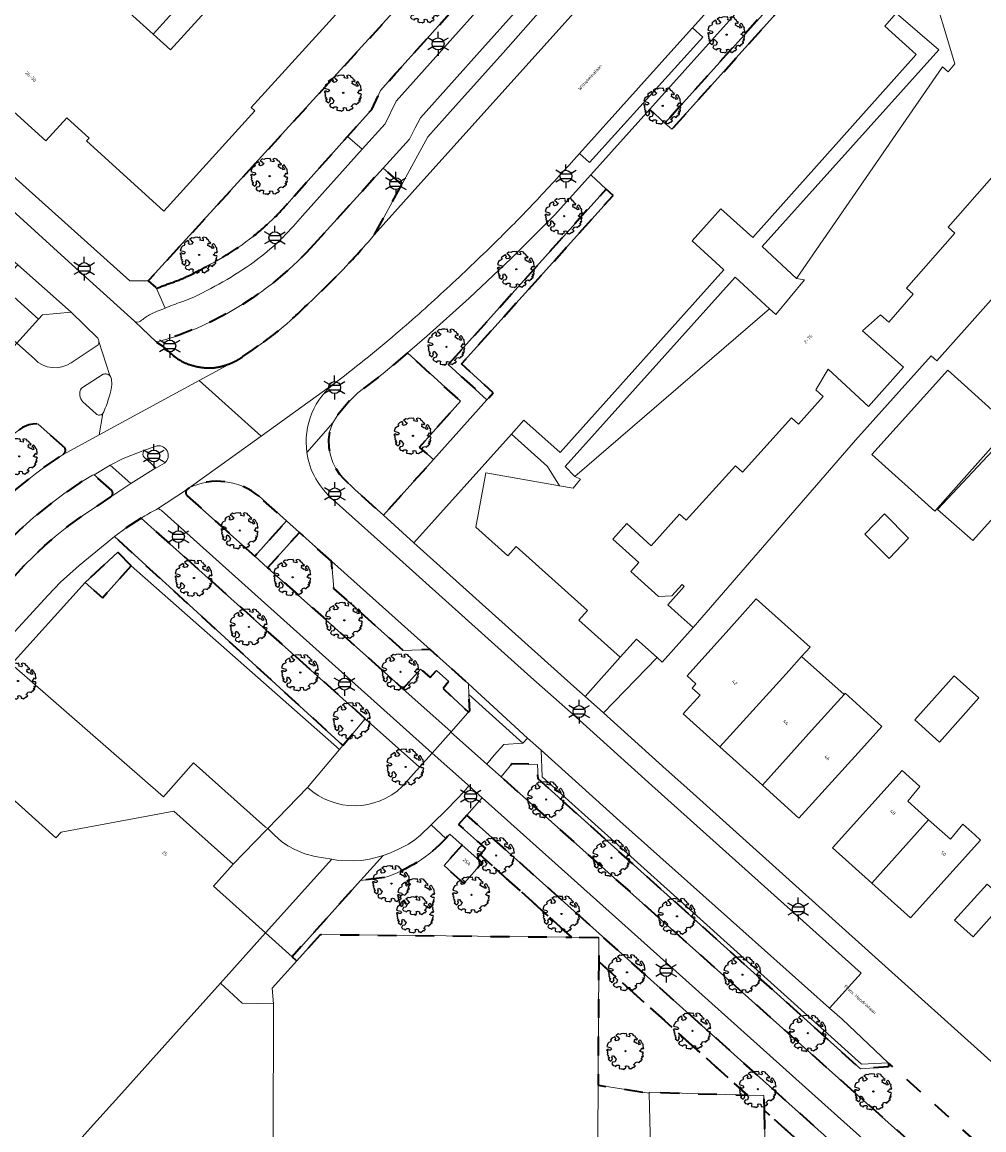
# Model space of a CAD drawing. Extents: x 105780 to 185197, y 477999 to 525027.
# Tile 402 of 562: x 108056 to 108159, y 479350 to 479468. Entities that reach past the tile are written whole.
import ezdxf
from ezdxf.enums import TextEntityAlignment as Align

# ---------------------------------------------------------------- set-up
doc = ezdxf.new("R2010")
doc.units = 0
doc.linetypes.add('XX-HIDDEN', pattern=[4, 2, -2])
for name, color, linetype, lineweight in [('B-GV-GR-BOOM-S', 252, 'Continuous', 25), ('B-GV-GR-HAAG_01-G', 252, 'GR-HAAG1', 13), ('B-GV-GR-MATERIAALGRENS-G', 252, 'XX-HIDDEN', 35), ('B-RO-IE-MEUBILAIR_WEGMEUBILAIR-S', 252, 'Continuous', 25), ('B-XX-KG-KADASTRAAL_BEBOUWING-G', 252, 'Continuous', 20), ('B1-WE-OG-BEBOUWING-T18', 7, 'Continuous', 18), ('B1-WE-OG-TERREIN_ERF-GV', 252, 'Continuous', 18), ('B1-WE-OG-TOPOGRAFIE-T18', 10, 'Continuous', 18), ('B1-WE-VH-VERHARDING_ASFALT-GV', 252, 'Continuous', 18), ('B1-WE-VH-VERHARDING_BETONSTRAATSTEEN-GV', 252, 'Continuous', 18), ('B1-WE-VH-VERHARDING_HALFVERHARDING-GV', 252, 'Continuous', 18), ('B1-WE-VH-VERHARDING_OPEN-GV', 252, 'Continuous', 18), ('B1-WE-VH-VERHARDING_STRAATBAKSTEEN-GV', 252, 'Continuous', 18), ('B1-WE-VH-VERHARDING_TEGEL-GV', 252, 'Continuous', 18), ('TIJDELIJK UIT -WE-VH-VERHARDING_ASFALT-GV', 252, 'Continuous', 18)]:
    doc.layers.add(name, color=color, linetype=linetype, lineweight=lineweight)
doc.styles.add('NLCS-ISO', font='NLCS-ISO.ttf')
doc.styles.add('NLCS-ISO-M200-T18', font='NLCS-ISO.ttf', dxfattribs={"height": 0.36})
doc.linetypes.add('GR-HAAG1', pattern='A,6,[176,NLCS.shx,S=0.125,R=0,X=0,Y=0],-2', length=8)

# ---------------------------------------------------------------- blocks, each defined once
blk = doc.blocks.new('B-SIE-WEG_LICHTMAST-SO')
at = {"ltscale": 0.1}
for p, q in [((0, 1.27), (0, 2.53)), ((-1.1, 0.63), (-2.19, 1.27)), ((1.1, 0.63), (2.19, 1.27)), ((-1.1, -0.63), (-2.19, -1.27)), ((0, -1.27), (0, -2.53)), ((1.1, -0.63), (2.19, -1.27))]:
    blk.add_line(p, q, dxfattribs=at)
at = {"flags": 128}
for points in [[(-1.16, 0.5), (1.16, 0.5)], [(-1.16, -0.5), (1.16, -0.5)]]:
    blk.add_lwpolyline(points, dxfattribs=at)
at = {"ltscale": 0.1}
blk.add_circle((0, 0), 1.27, dxfattribs=at)
at = {"style": 'NLCS-ISO'}
blk.add_attdef('TYPE', text='', height=1.8, dxfattribs=at).set_placement((0, 2.53), align=Align.BOTTOM_CENTER)
blk = doc.blocks.new('B-SGR-BOOM_06')
at = {"linetype": 'Continuous', "flags": 128}
blk.add_lwpolyline([(1.08, 1.41), (1.01, 1.58), (0.88, 1.63), (0.78, 1.81), (0.51, 1.88), (0.34, 1.81), (0.44, 1.71), (0.43, 1.52), (0.09, 1.59), (0.14, 1.73), (0.07, 1.88), (-0.06, 1.84), (-0.19, 1.88), (-0.46, 1.86), (-0.6, 1.79), (-0.78, 1.83), (-1.02, 1.64), (-0.85, 1.56), (-0.8, 1.46), (-0.63, 1.37), (-0.8, 1.16), (-1.02, 1.11), (-1.17, 1.24), (-1.05, 1.29), (-1.15, 1.54), (-1.45, 1.37), (-1.6, 1.21), (-1.52, 1.14), (-1.6, 1.01), (-1.77, 0.94), (-1.89, 0.82), (-2, 0.49), (-1.55, 0.37), (-1.48, 0.22), (-1.6, 0.12), (-1.8, 0.12), (-1.84, 0.22), (-2.04, 0.15), (-1.9, -0.07), (-1.97, -0.15), (-1.89, -0.22), (-1.95, -0.4), (-1.81, -0.47), (-1.89, -0.62), (-1.77, -0.64), (-1.72, -0.68), (-1.85, -0.84), (-1.57, -1.07), (-1.47, -0.97), (-1.38, -0.79), (-1.45, -0.7), (-1.37, -0.47), (-1.25, -0.54), (-1.12, -0.7), (-1, -0.8), (-1.12, -1.12), (-1.37, -1.17), (-1.47, -1.36), (-1.33, -1.51), (-1.13, -1.56), (-1.11, -1.61), (-1.08, -1.66), (-0.93, -1.49), (-0.73, -1.49), (-0.63, -1.56), (-0.68, -1.71), (-0.68, -1.84), (-0.46, -1.89), (-0.24, -1.88), (-0.19, -1.98), (-0.09, -1.86), (0.04, -1.79), (-0.02, -1.6), (0.11, -1.56), (0.31, -1.61), (0.34, -1.84), (0.46, -1.83), (0.58, -1.89), (0.83, -1.69), (0.95, -1.74), (0.93, -1.66), (1.06, -1.59), (0.96, -1.49), (0.85, -1.46), (1.03, -1.29), (1.05, -1.19), (1.26, -1.14), (1.42, -1.22), (1.51, -1.12), (1.51, -1.05), (1.65, -1.05), (1.65, -0.95), (1.78, -0.91), (1.78, -0.82), (1.63, -0.82), (1.82, -0.64), (1.7, -0.57), (1.85, -0.62), (1.9, -0.5), (1.82, -0.37), (1.93, -0.18), (1.87, -0.1), (1.7, -0.1), (1.5, 0.03), (1.63, 0.12), (1.75, 0.34), (1.82, 0.24), (1.95, 0.29), (1.87, 0.57), (1.88, 0.75), (1.8, 0.79), (1.67, 1.06), (1.53, 1.21), (1.35, 1.04), (1.47, 0.97), (1.57, 0.72), (1.41, 0.69), (1.33, 0.85), (1.2, 0.82), (1.06, 0.92), (0.9, 1.01), (0.98, 1.07), (0.93, 1.17), (1.01, 1.27), (1.15, 1.22), (1.26, 1.29)], close=True, dxfattribs=at)
blk.add_circle((0, 0), 0.06)
at = {"style": 'NLCS-ISO'}
blk.add_attdef('SOORT', text='', height=0.3, dxfattribs=at).set_placement((0, -0.36), align=Align.TOP_CENTER)

msp = doc.modelspace()

# ---------------------------------------------------------------- linework, layer by layer
at = {"layer": 'B-GV-GR-HAAG_01-G', "flags": 128}
for points in [[(108140.682, 479478.398), (108123.143, 479458.835), (108124.762, 479457.362), (108141.022, 479475.453), (108145.12, 479471.895), (108145.452, 479472.271), (108145.422, 479472.295), (108151.9, 479479.583), (108150.389, 479480.894), (108144.908, 479474.727)], [(108118.504, 479450.334), (108116.868, 479451.836), (108113.02, 479447.543), (108108.396, 479442.953), (108103.907, 479438.7), (108099.415, 479434.657), (108097.338, 479432.887), (108102.998, 479427.757), (108098.625, 479422.873), (108100.107, 479421.53), (108105.814, 479427.904), (108101.69, 479431.642)], [(108063.039, 479408.45), (108066.508, 479411.675), (108067.948, 479410.215), (108090.128, 479390.683), (108090.483, 479391.106), (108066.167, 479413.337), (108062.399, 479410.242), (108060.426, 479408.476), (108059.089, 479407.109), (108054.003, 479401.527), (108046.426, 479393.114), (108047.923, 479392.058), (108055.191, 479399.77)]]:
    msp.add_lwpolyline(points, close=True, dxfattribs=at)
at = {"layer": 'B-GV-GR-MATERIAALGRENS-G', "flags": 128}
for points in [[(108112.149, 479479.556), (108118.271, 479486.383), (108114.755, 479489.91), (108109.961, 479484.652), (108090.237, 479463.02), (108069.765, 479440.567), (108070.652, 479439.758)], [(108085.279, 479449.587), (108090.969, 479455.933), (108093.544, 479458.805), (108094.489, 479460.824), (108096.092, 479462.617), (108099.09, 479465.972), (108109.59, 479477.72), (108112.149, 479479.556)], [(108096.748, 479450.817), (108094.769, 479452.568), (108087.413, 479444.465)], [(108093.849, 479445.489), (108096.748, 479450.817)], [(108070.623, 479434.021), (108071.295, 479433.589), (108072.016, 479432.975)], [(108079.82, 479432.494), (108080.922, 479433.262), (108082.02, 479434.037)], [(108060.895, 479422.752), (108058.005, 479425.334), (108057.476, 479425.304), (108057.049, 479425.233), (108056.372, 479424.948), (108054.414, 479423.523), (108052.207, 479421.223), (108018.926, 479384.194), (108007.139, 479372.33), (108006.363, 479371.537)], [(108065.897, 479418.231), (108064.222, 479419.728), (108063.985, 479419.928), (108063.809, 479419.877), (108062.459, 479419.043), (108060.767, 479417.886), (108059.127, 479416.656), (108057.541, 479415.355), (108056.015, 479413.984), (108054.552, 479412.546), (108053.155, 479411.044), (108019.485, 479373.61), (108021.756, 479371.648), (108056.554, 479410.256), (108058.712, 479412.36), (108059.85, 479413.349), (108061.275, 479414.479), (108062.754, 479415.537), (108065.768, 479417.57)], [(108074.095, 479418.522), (108073.845, 479418.311)], [(108073.897, 479417.683), (108081.101, 479411.241), (108084.481, 479415.001), (108081.551, 479417.623)], [(108105.08, 479379.465), (108104.744, 479379.089), (108105.302, 479378.592), (108103.34, 479376.425), (108101.243, 479378.317), (108103.187, 479380.477), (108101.857, 479381.666), (108101.422, 479381.183)], [(108094.894, 479377.046), (108092.362, 479376.727), (108085.071, 479368.611), (108085.571, 479368.17), (108088.105, 479370.974), (108114.838, 479370.692), (108105.08, 479379.465)]]:
    msp.add_lwpolyline(points, dxfattribs=at)
for points in [[(108144.519, 479471.098), (108145.12, 479471.895), (108141.022, 479475.453), (108124.762, 479457.362), (108125.501, 479456.689), (108141.109, 479474.054)], [(108119.241, 479449.658), (108118.504, 479450.334), (108101.69, 479431.642), (108105.814, 479427.904), (108106.481, 479428.649), (108103.1, 479431.714)], [(108097.338, 479432.887), (108094.777, 479430.705), (108092.059, 479428.637), (108091.246, 479427.838), (108089.945, 479426.301), (108089.404, 479425.444), (108089.061, 479424.491), (108088.942, 479423.666), (108088.979, 479422.833), (108089.143, 479422.018), (108089.404, 479421.228), (108089.714, 479420.588), (108090.113, 479419.999), (108090.585, 479419.469), (108091.745, 479418.34), (108094.796, 479415.6), (108100.107, 479421.53), (108098.625, 479422.873), (108102.998, 479427.757)], [(108069.01, 479415.31), (108067.406, 479414.264), (108066.167, 479413.337), (108090.483, 479391.106), (108092.863, 479393.939)], [(108089.273, 479410.712), (108085.846, 479413.78), (108082.461, 479410.024), (108094.871, 479398.926), (108096.865, 479397.143), (108098.748, 479399.213), (108099.757, 479398.347), (108100.445, 479399.093), (108101.764, 479397.917), (108101.134, 479397.171), (108103.84, 479394.647), (108103.976, 479394.799), (108103.894, 479396.54), (108103.841, 479397.675), (108099.78, 479401.309), (108096.882, 479401.219), (108089.504, 479407.821)], [(108067.948, 479410.215), (108066.508, 479411.675), (108063.039, 479408.45), (108064.899, 479406.821)], [(108148.576, 479357.276), (108148.57, 479356.884), (108145.57, 479356.679), (108127.472, 479372.981), (108111.25, 479387.562), (108111.185, 479389.072), (108108.465, 479389.163), (108107.326, 479387.764), (108125.393, 479371.616), (108154.813, 479345.379), (108157.99, 479348.824)], [(108103.671, 479383.689), (108102.783, 479382.699), (108105.667, 479380.121), (108105.08, 479379.465), (108114.838, 479370.692), (108117.725, 479370.661), (108117.711, 479368.108), (108133.532, 479353.883), (108135.285, 479353.832), (108135.323, 479352.273), (108147.227, 479341.57), (108149.218, 479339.779), (108150.839, 479341.582), (108142.736, 479348.709), (108117.765, 479371.078)], [(108117.711, 479368.108), (108117.64, 479354.94), (108123.098, 479354.081), (108123.096, 479354.188), (108133.532, 479353.883)], [(108135.323, 479352.273), (108135.529, 479343.765), (108135.646, 479338.966), (108130.354, 479338.662), (108130.52, 479336.294), (108143.844, 479337.774), (108147.227, 479341.57)]]:
    msp.add_lwpolyline(points, close=True, dxfattribs=at)
for points in [[(108083.222, 479447.324, 0.0226778), (108085.279, 479449.587)], [(108080.934, 479445.295, 0.0303332), (108083.222, 479447.324)], [(108077.672, 479443.061, 0.031993), (108080.934, 479445.295)], [(108091.162, 479442.48, 0.0115897), (108093.849, 479445.489)], [(108087.413, 479444.465, -0.1430578), (108070.623, 479434.021)], [(108074.202, 479441.166, 0.0181065), (108077.672, 479443.061)], [(108088.335, 479439.601, 0.0122668), (108091.162, 479442.48)], [(108072.439, 479440.431, 0.0345133), (108074.202, 479441.166)], [(108070.652, 479439.758, -0.0172229), (108072.439, 479440.431)], [(108085.284, 479436.698, 0.0050355), (108088.335, 479439.601)], [(108082.02, 479434.037, 0.0332651), (108085.284, 479436.698)], [(108072.016, 479432.975, 0.0497607), (108073.014, 479432.188)], [(108073.014, 479432.188, 0.0637021), (108074.163, 479431.645)], [(108078.642, 479431.835, 0.0484279), (108079.82, 479432.494)], [(108074.163, 479431.645, 0.0536117), (108075.746, 479431.316)], [(108075.746, 479431.316, 0.0799404), (108077.359, 479431.415)], [(108077.359, 479431.415, 0.0484864), (108078.642, 479431.835)], [(108049.838, 479412.575, -0.0714532), (108060.712, 479422.092)], [(108060.712, 479422.092, 0.368425), (108060.895, 479422.752)], [(108081.551, 479417.623, 0.2960015), (108074.095, 479418.522)], [(108065.768, 479417.57, 0.4071022), (108065.897, 479418.231)], [(108073.769, 479418.172, 0.0947028), (108073.748, 479418.015)], [(108073.845, 479418.311, 0.0876604), (108073.769, 479418.172)], [(108073.748, 479418.015, 0.0892169), (108073.79, 479417.835)], [(108073.79, 479417.835, 0.10315), (108073.897, 479417.683)], [(108101.422, 479381.183, -0.128061), (108094.894, 479377.046)]]:
    msp.add_lwpolyline(points, format="xyb", dxfattribs=at)
at = {"layer": 'B-XX-KG-KADASTRAAL_BEBOUWING-G', "flags": 128}
for points in [[(108045.138, 479467.89), (108058.846, 479455.462), (108061.074, 479457.919), (108063.453, 479455.762), (108063.172, 479455.451), (108071.424, 479447.969), (108081.107, 479458.649), (108080.719, 479459.001), (108094.795, 479474.527)], [(108079.077, 479472.817), (108072.116, 479465.14), (108070.269, 479466.814), (108066.712, 479470.039)], [(108152.898, 479472.771), (108155.616, 479463.67), (108154.911, 479462.826), (108154.306, 479463.331), (108138.782, 479440.824), (108139.617, 479440.678), (108136.548, 479436.991), (108135.875, 479437.598), (108115.184, 479419.747), (108115.784, 479419.452), (108114.99, 479418.477), (108113.548, 479418.733), (108105.698, 479420.124), (108104.631, 479414.344), (108108.022, 479411.289), (108108.926, 479412.292), (108116.51, 479405.456), (108115.606, 479404.453), (108119.996, 479400.496), (108121.737, 479402.427), (108123.93, 479400.45), (108124.448, 479399.983), (108127.756, 479403.652), (108126.178, 479405.075), (108125.053, 479406.089), (108126.807, 479408.035), (108126.577, 479408.243), (108125.49, 479407.041), (108124.081, 479406.953), (108121.122, 479409.629), (108121.974, 479410.571), (108119.215, 479413.066), (108120.704, 479414.713), (108123.3, 479412.366), (108126.325, 479415.711), (108127.03, 479415.074), (108132.259, 479420.861), (108133.001, 479420.191), (108138.228, 479425.98), (108138.97, 479425.31), (108141.611, 479428.234), (108140.817, 479428.951), (108142.129, 479431.159), (108146.415, 479427.182), (108150.147, 479431.355), (108145.779, 479435.252), (108147.707, 479436.925), (108148.58, 479436.161), (108151.182, 479439.136), (108150.471, 479439.778), (108155.631, 479445.652), (108154.925, 479446.284), (108160.07, 479452.141)]]:
    msp.add_lwpolyline(points, dxfattribs=at)
for points in [[(108161.491, 479425.031), (108159.608, 479426.804), (108156.657, 479429.46), (108154.875, 479431.064), (108146.769, 479422.058), (108153.493, 479416.052)], [(108157.527, 479412.907), (108163.819, 479419.9), (108160.201, 479423.067), (108153.78, 479416.209)], [(108148.125, 479415.761), (108146.055, 479413.609), (108148.621, 479411.014), (108150.691, 479413.166)], [(108137.978, 479399.087), (108139.306, 479400.556), (108140.222, 479401.57), (108134.467, 479406.697), (108131.555, 479403.429), (108127.131, 479398.504), (108128.061, 479397.669), (108127.653, 479397.215), (108128.502, 479396.454), (108126.711, 479394.46), (108130.615, 479390.94), (108136.963, 479397.964)], [(108140.698, 479393.059), (108143.83, 479396.527), (108139.306, 479400.556), (108137.978, 479399.087), (108136.963, 479397.964), (108130.615, 479390.94), (108135.137, 479386.866)], [(108158.185, 479396.157), (108155.552, 479398.509), (108151.362, 479393.819), (108153.995, 479391.467)], [(108145.673, 479390.712), (108147.854, 479393.127), (108143.947, 479396.656), (108143.83, 479396.527), (108140.698, 479393.059), (108135.137, 479386.866), (108139.027, 479383.354)], [(108072.447, 479360.244), (108077.452, 479365.816), (108082.244, 479371.15), (108078.045, 479374.922), (108076.698, 479376.132), (108078.787, 479378.457), (108072.479, 479384.124), (108060.477, 479381.879), (108059.931, 479381.27), (108047.923, 479392.058), (108003.045, 479342.102), (108032.432, 479315.702), (108041.263, 479325.533), (108059.76, 479346.122), (108063.287, 479350.048), (108066.927, 479354.1)], [(108152.832, 479383.193), (108150.604, 479385.186), (108151.9, 479386.744), (108150.008, 479388.444), (108142.605, 479380.201), (108146.779, 479376.452)], [(108158.359, 479381.033), (108157.749, 479381.581), (108156.473, 479382.727), (108155.15, 479381.118), (108152.832, 479383.193), (108146.779, 479376.452), (108150.912, 479372.741)], [(108105.302, 479378.592), (108104.744, 479379.089), (108103.187, 479380.477), (108101.243, 479378.317), (108103.34, 479376.425)], [(108161.018, 479374.583), (108159.058, 479376.354), (108155.59, 479372.501), (108157.554, 479370.734)]]:
    msp.add_lwpolyline(points, close=True, dxfattribs=at)
at = {"layer": 'B1-WE-OG-TERREIN_ERF-GV', "flags": 128}
for points in [[(108049.763, 479456.695), (108067.79, 479440.545), (108069.765, 479440.567), (108090.237, 479463.02), (108109.961, 479484.652)], [(108094.795, 479474.527), (108080.719, 479459.001), (108081.107, 479458.649), (108071.424, 479447.969), (108063.172, 479455.451), (108063.453, 479455.762), (108061.074, 479457.919), (108058.846, 479455.462), (108045.138, 479467.89)], [(108141.109, 479474.054), (108125.501, 479456.689), (108124.762, 479457.362), (108123.143, 479458.835), (108116.868, 479451.836), (108118.504, 479450.334), (108119.241, 479449.658), (108103.1, 479431.714), (108106.481, 479428.649), (108105.814, 479427.904), (108100.107, 479421.53), (108094.796, 479415.6), (108098.043, 479412.684), (108108.409, 479424.256), (108109.741, 479425.743), (108113.591, 479422.296), (108131.04, 479441.743), (108127.656, 479444.812), (108130.692, 479448.229), (108134.107, 479445.181), (108151.506, 479464.642), (108148.166, 479467.673), (108149.386, 479469.064)], [(108160.07, 479452.141), (108154.925, 479446.284), (108155.631, 479445.652), (108150.471, 479439.778), (108151.182, 479439.136), (108148.58, 479436.161), (108147.707, 479436.925), (108145.779, 479435.252), (108150.147, 479431.355), (108146.415, 479427.182), (108142.129, 479431.159), (108140.817, 479428.951), (108141.611, 479428.234), (108138.97, 479425.31), (108138.228, 479425.98), (108133.001, 479420.191), (108132.259, 479420.861), (108127.03, 479415.074), (108126.325, 479415.711), (108123.3, 479412.366), (108120.704, 479414.713), (108119.215, 479413.066), (108121.974, 479410.571), (108121.122, 479409.629), (108124.081, 479406.953), (108125.49, 479407.041), (108126.577, 479408.243), (108126.807, 479408.035), (108125.053, 479406.089), (108126.178, 479405.075), (108127.756, 479403.652), (108145.05, 479423.593), (108153.088, 479432.592), (108153.686, 479432.058), (108169.072, 479449.284)], [(108101.422, 479381.183), (108099.87, 479382.667), (108098.728, 479381.554), (108098.122, 479381.05), (108097.467, 479380.613), (108096.483, 479380.083), (108095.459, 479379.634), (108094.758, 479379.394), (108092.362, 479376.727), (108094.894, 479377.046)], [(108161.018, 479374.583), (108157.554, 479370.734), (108155.59, 479372.501), (108159.058, 479376.354)], [(108055.12, 479292.611), (108057.772, 479292.573), (108068.728, 479292.415), (108069.087, 479327.238), (108078.694, 479327.177), (108078.59, 479329.336), (108077.04, 479329.452), (108076.886, 479332.053), (108085.843, 479332.008), (108085.918, 479332.999), (108088.078, 479332.864), (108087.971, 479334.105), (108083.01, 479334.124), (108083.106, 479363.611), (108079.746, 479363.654), (108077.452, 479365.816), (108072.447, 479360.244), (108066.927, 479354.1), (108063.287, 479350.048), (108059.76, 479346.122), (108041.263, 479325.533)]]:
    msp.add_lwpolyline(points, dxfattribs=at)
for points in [[(108158.263, 479482.307), (108157.553, 479482.932), (108156.69, 479481.961), (108146.974, 479471.03), (108149.386, 479469.064), (108153.934, 479465.165), (108135.103, 479444.209), (108138.782, 479440.824), (108154.306, 479463.331), (108154.911, 479462.826), (108155.616, 479463.67), (108152.898, 479472.771), (108158.556, 479474.442), (108161.954, 479471.388), (108161.045, 479470.376), (108168.621, 479463.567), (108169.541, 479464.598), (108179.81, 479455.381), (108183.497, 479459.567)], [(108149.386, 479469.064), (108148.166, 479467.673), (108151.506, 479464.642), (108134.107, 479445.181), (108130.692, 479448.229), (108127.656, 479444.812), (108131.04, 479441.743), (108113.591, 479422.296), (108109.741, 479425.743), (108108.409, 479424.256), (108112.272, 479420.789), (108113.548, 479418.733), (108114.99, 479418.477), (108115.784, 479419.452), (108115.184, 479419.747), (108114.123, 479420.806), (108132.245, 479440.944), (108135.875, 479437.598), (108136.548, 479436.991), (108139.617, 479440.678), (108138.782, 479440.824), (108135.103, 479444.209), (108153.934, 479465.165)], [(108231.809, 479415.742), (108211.038, 479434.906), (108195.578, 479448.586), (108186.267, 479457.071), (108183.497, 479459.567), (108179.81, 479455.381), (108172.025, 479446.665), (108169.072, 479449.284), (108153.686, 479432.058), (108153.088, 479432.592), (108145.05, 479423.593), (108127.756, 479403.652), (108124.448, 479399.983), (108123.93, 479400.45), (108118.217, 479394.566), (108124.902, 479388.556), (108127.412, 479386.301), (108147.156, 479368.559), (108171.774, 479346.439), (108193.253, 479370.241), (108197.974, 479375.507), (108216.319, 479395.971), (108232.151, 479413.874)], [(108135.875, 479437.598), (108132.245, 479440.944), (108114.123, 479420.806), (108115.184, 479419.747)], [(108161.491, 479425.031), (108153.493, 479416.052), (108146.769, 479422.058), (108154.875, 479431.064), (108156.657, 479429.46), (108159.608, 479426.804)], [(108115.606, 479404.453), (108116.51, 479405.456), (108108.926, 479412.292), (108108.022, 479411.289), (108104.631, 479414.344), (108105.698, 479420.124), (108113.548, 479418.733), (108112.272, 479420.789), (108108.409, 479424.256), (108098.043, 479412.684), (108115.072, 479397.393), (108116.265, 479396.321), (108119.996, 479400.496)], [(108157.527, 479412.907), (108153.78, 479416.209), (108160.201, 479423.067), (108163.819, 479419.9)], [(108148.621, 479411.014), (108146.055, 479413.609), (108148.125, 479415.761), (108150.691, 479413.166)], [(108145.673, 479390.712), (108139.027, 479383.354), (108135.137, 479386.866), (108130.615, 479390.94), (108126.711, 479394.46), (108128.502, 479396.454), (108127.653, 479397.215), (108128.061, 479397.669), (108127.131, 479398.504), (108131.555, 479403.429), (108134.467, 479406.697), (108140.222, 479401.57), (108139.306, 479400.556), (108143.83, 479396.527), (108143.947, 479396.656), (108147.854, 479393.127)], [(108123.93, 479400.45), (108121.737, 479402.427), (108119.996, 479400.496), (108116.265, 479396.321), (108118.217, 479394.566)], [(108055.191, 479399.77), (108047.923, 479392.058), (108059.931, 479381.27), (108060.477, 479381.879), (108072.479, 479384.124), (108078.787, 479378.457), (108082.299, 479382.07), (108082.485, 479382.262), (108082.252, 479382.406), (108074.578, 479389.256), (108071.375, 479385.639)], [(108158.185, 479396.157), (108153.995, 479391.467), (108151.362, 479393.819), (108155.552, 479398.509)], [(108152.832, 479383.193), (108155.15, 479381.118), (108156.473, 479382.727), (108157.749, 479381.581), (108158.359, 479381.033), (108150.912, 479372.741), (108146.779, 479376.452), (108142.605, 479380.201), (108150.008, 479388.444), (108151.9, 479386.744), (108150.604, 479385.186)], [(108089.291, 479378.994), (108087.539, 479379.274), (108086.422, 479379.58), (108085.35, 479380.016), (108084.621, 479380.414), (108083.94, 479380.89), (108083.181, 479381.542), (108082.485, 479382.262), (108082.299, 479382.07), (108078.787, 479378.457), (108076.698, 479376.132), (108078.045, 479374.922), (108082.244, 479371.15)], [(108092.362, 479376.727), (108094.758, 479379.394), (108094.401, 479379.272), (108093.315, 479379.004), (108092.448, 479378.872), (108091.572, 479378.823), (108089.821, 479378.909), (108089.291, 479378.994), (108082.244, 479371.15), (108085.071, 479368.611)], [(108082.244, 479371.15), (108077.452, 479365.816), (108079.746, 479363.654), (108083.106, 479363.611), (108082.956, 479365.275), (108085.571, 479368.17), (108085.071, 479368.611)], [(108123.098, 479354.081), (108117.64, 479354.94), (108117.527, 479333.989), (108105.561, 479334.036), (108105.648, 479332.206), (108119.44, 479332.151), (108121.48, 479335.677), (108128.571, 479336.078), (108128.483, 479338.554), (108123.459, 479338.265)]]:
    msp.add_lwpolyline(points, close=True, dxfattribs=at)
at = {"layer": 'B1-WE-OG-TERREIN_ERF-GV'}
msp.add_lwpolyline([(108094.894, 479377.046, 0.128061), (108101.422, 479381.183)], format="xyb", dxfattribs=at)
at = {"layer": 'B1-WE-VH-VERHARDING_ASFALT-GV', "flags": 128}
msp.add_lwpolyline([(108131.681, 479487.567), (108133.22, 479489.573), (108116.68, 479475.206), (108114.47, 479472.703), (108107.525, 479464.837), (108102.512, 479459.241), (108101.285, 479457.871), (108099.505, 479455.884), (108096.748, 479450.817), (108093.849, 479445.489), (108097.861, 479449.952)], close=True, dxfattribs=at)
for points in [[(108140.34, 479481.522), (108133.22, 479489.573), (108131.681, 479487.567), (108097.861, 479449.952), (108093.849, 479445.489)], [(108126.362, 479466.007), (108127.695, 479467.49), (108138.496, 479479.556), (108139.359, 479480.511)], [(108115.076, 479453.448), (108115.67, 479454.109), (108126.362, 479466.007)], [(108082.02, 479434.037), (108080.922, 479433.262), (108079.82, 479432.494)], [(108078.642, 479431.835), (108075.172, 479429.949), (108081.77, 479424.043), (108089.78, 479429.804)], [(108070.619, 479416.235), (108073.845, 479418.311), (108074.095, 479418.522), (108081.77, 479424.043), (108075.172, 479429.949), (108064.522, 479424.162), (108060.712, 479422.092)], [(108016.122, 479369.871), (108019.485, 479373.61), (108053.155, 479411.044), (108054.552, 479412.546), (108056.015, 479413.984), (108057.541, 479415.355), (108059.127, 479416.656), (108060.767, 479417.886), (108062.459, 479419.043), (108063.809, 479419.877), (108063.985, 479419.928), (108065.717, 479420.957), (108067.094, 479421.644), (108069.357, 479422.542), (108070.51, 479422.933)], [(108071.478, 479421.159), (108070.737, 479420.718), (108070.565, 479420.67), (108067.914, 479418.973), (108065.768, 479417.57), (108062.754, 479415.537), (108061.275, 479414.479), (108059.85, 479413.349), (108058.712, 479412.36), (108056.554, 479410.256), (108021.756, 479371.648)], [(108073.845, 479418.311), (108070.619, 479416.235)], [(108082.461, 479410.024), (108081.101, 479411.241), (108073.897, 479417.683)], [(108046.426, 479393.114), (108054.003, 479401.527), (108059.089, 479407.109), (108060.426, 479408.476), (108062.399, 479410.242), (108066.167, 479413.337), (108067.406, 479414.264), (108069.01, 479415.31)]]:
    msp.add_lwpolyline(points, dxfattribs=at)
at = {"layer": 'B1-WE-VH-VERHARDING_ASFALT-GV'}
for points in [[(108110.874, 479448.898, 0.007082), (108115.076, 479453.448)], [(108107.029, 479444.982, 0.0083757), (108110.874, 479448.898)], [(108093.849, 479445.489, -0.0115897), (108091.162, 479442.48)], [(108101.86, 479440.035, 0.0073116), (108107.029, 479444.982)], [(108091.162, 479442.48, -0.0122668), (108088.335, 479439.601)], [(108088.335, 479439.601, -0.0050355), (108085.284, 479436.698)], [(108096.534, 479435.259, 0.0087069), (108101.86, 479440.035)], [(108085.284, 479436.698, -0.0332651), (108082.02, 479434.037)], [(108093.198, 479432.481, 0.0094969), (108096.534, 479435.259)], [(108079.82, 479432.494, -0.0484279), (108078.642, 479431.835)], [(108089.78, 479429.804, 0.0054337), (108093.198, 479432.481)], [(108070.51, 479422.933, -0.8702314), (108071.478, 479421.159)], [(108060.712, 479422.092, 0.0714532), (108049.838, 479412.575)], [(108073.748, 479418.015, -0.0947028), (108073.769, 479418.172)], [(108073.769, 479418.172, -0.0876604), (108073.845, 479418.311)], [(108073.79, 479417.835, -0.0892169), (108073.748, 479418.015)], [(108073.897, 479417.683, -0.10315), (108073.79, 479417.835)], [(108069.01, 479415.31, -0.0122189), (108070.619, 479416.235)], [(108070.619, 479416.235, -0.3366807), (108071.115, 479416.151)]]:
    msp.add_lwpolyline(points, format="xyb", dxfattribs=at)
at = {"layer": 'B1-WE-VH-VERHARDING_BETONSTRAATSTEEN-GV', "flags": 128}
for points in [[(108061.67, 479442.267), (108055.701, 479447.697), (108053.928, 479449.274), (108042.822, 479459.155), (108040.117, 479456.135), (108040.164, 479456.091), (108040.211, 479456.046), (108046.093, 479450.86), (108051.196, 479446.363), (108055.863, 479442.248), (108061.541, 479437.243), (108064.377, 479434.454)], [(108072.016, 479432.975), (108071.295, 479433.589), (108070.623, 479434.021), (108068.292, 479436.28), (108061.67, 479442.267)], [(108064.502, 479434.107), (108065.669, 479430.476)], [(108064.928, 479426.436), (108064.522, 479424.162), (108075.172, 479429.949), (108078.642, 479431.835)], [(108064.965, 479430.625), (108062.652, 479429.122)], [(108065.869, 479429.698), (108065.856, 479429.902), (108065.834, 479430.105)], [(108065.834, 479430.105), (108065.856, 479429.902), (108065.869, 479429.698)], [(108065.53, 479427.999), (108065.65, 479428.417), (108065.768, 479428.835)], [(108065.768, 479428.835), (108065.65, 479428.417), (108065.53, 479427.999)], [(108089.78, 479429.804), (108081.77, 479424.043), (108074.095, 479418.522)], [(108062.81, 479427.664), (108064.217, 479426.414)], [(108070.51, 479422.933), (108069.357, 479422.542), (108069.255, 479422.42), (108069.173, 479422.08), (108069.206, 479421.923), (108069.275, 479421.839), (108070.565, 479420.67), (108070.737, 479420.718), (108071.478, 479421.159)], [(108081.551, 479417.623), (108084.481, 479415.001), (108085.846, 479413.78), (108089.273, 479410.712), (108099.78, 479401.309), (108103.841, 479397.675), (108110.128, 479391.887), (108111.572, 479390.6), (108119.965, 479383.043), (108133.05, 479371.371), (108142.289, 479363.14), (108145.635, 479366.867), (108123.368, 479386.843), (108115.295, 479394.101), (108110.486, 479398.376), (108096.485, 479410.945), (108089.455, 479417.255)], [(108101.649, 479384.401), (108103.383, 479386.212), (108103.892, 479386.792), (108103.737, 479386.931), (108099.963, 479390.288), (108098.621, 479388.78), (108096.792, 479386.725)], [(108086.72, 479386.626), (108082.485, 479382.262), (108083.181, 479381.542), (108083.94, 479380.89), (108084.621, 479380.414), (108085.35, 479380.016), (108086.422, 479379.58), (108087.539, 479379.274), (108089.291, 479378.994), (108089.821, 479378.909), (108091.572, 479378.823), (108092.448, 479378.872), (108093.315, 479379.004), (108094.401, 479379.272), (108094.758, 479379.394), (108095.459, 479379.634), (108096.483, 479380.083), (108097.467, 479380.613), (108098.122, 479381.05), (108098.728, 479381.554), (108099.87, 479382.667), (108101.649, 479384.401)]]:
    msp.add_lwpolyline(points, dxfattribs=at)
at = {"layer": 'B1-WE-VH-VERHARDING_BETONSTRAATSTEEN-GV'}
for points in [[(108064.377, 479434.454, -0.1406123), (108064.502, 479434.107)], [(108073.014, 479432.188, -0.0497607), (108072.016, 479432.975)], [(108074.163, 479431.645, -0.0637021), (108073.014, 479432.188)], [(108075.746, 479431.316, -0.0536117), (108074.163, 479431.645)], [(108077.359, 479431.415, -0.0799404), (108075.746, 479431.316)], [(108078.642, 479431.835, -0.0484864), (108077.359, 479431.415)], [(108065.327, 479430.637, 0.116078), (108064.965, 479430.625)], [(108065.669, 479430.476, 0.1372852), (108065.327, 479430.637)], [(108065.772, 479430.303, 0.0783485), (108065.669, 479430.476)], [(108065.669, 479430.476, -0.0783485), (108065.772, 479430.303)], [(108065.834, 479430.105, 0.0822355), (108065.772, 479430.303)], [(108065.772, 479430.303, -0.0822355), (108065.834, 479430.105)], [(108062.652, 479429.122, 0.3689765), (108062.81, 479427.664)], [(108065.768, 479428.835, 0.0800774), (108065.869, 479429.698)], [(108065.869, 479429.698, -0.0800774), (108065.768, 479428.835)], [(108086.645, 479422.271, -0.274882), (108089.78, 479429.804)], [(108065.262, 479427.205, 0.0226412), (108065.53, 479427.999)], [(108065.53, 479427.999, -0.0226412), (108065.262, 479427.205)], [(108064.217, 479426.414, 0.4444111), (108064.928, 479426.436)], [(108064.928, 479426.436, 0.0208303), (108065.262, 479427.205)], [(108065.262, 479427.205, -0.0208303), (108064.928, 479426.436)], [(108071.478, 479421.159, 0.8702314), (108070.51, 479422.933)], [(108089.455, 479417.255, -0.1862693), (108086.645, 479422.271)], [(108074.095, 479418.522, -0.2960015), (108081.551, 479417.623)], [(108096.792, 479386.725, -0.395255), (108086.72, 479386.626)]]:
    msp.add_lwpolyline(points, format="xyb", dxfattribs=at)
at = {"layer": 'B1-WE-VH-VERHARDING_BETONSTRAATSTEEN-GV', "flags": 128}
for points in [[(108067.948, 479410.215), (108064.899, 479406.821), (108063.039, 479408.45), (108055.191, 479399.77), (108071.375, 479385.639), (108074.578, 479389.256), (108082.252, 479382.406), (108082.485, 479382.262), (108086.72, 479386.626), (108090.128, 479390.683)], [(108089.273, 479410.712), (108089.504, 479407.821), (108096.882, 479401.219), (108099.78, 479401.309)], [(108103.841, 479397.675), (108103.894, 479396.54), (108109.648, 479391.354), (108110.128, 479391.887)], [(108103.894, 479396.54), (108103.976, 479394.799), (108103.84, 479394.647), (108103.792, 479394.593), (108101.986, 479392.563), (108101.953, 479392.526), (108105.767, 479389.138), (108105.811, 479389.098), (108106.571, 479390.081), (108107.592, 479391.204), (108109.648, 479391.354)], [(108111.572, 479390.6), (108111.693, 479387.762), (108127.784, 479373.303), (108145.691, 479357.187), (108148.518, 479357.328), (108143.621, 479361.953), (108142.289, 479363.14), (108133.05, 479371.371), (108119.965, 479383.043)]]:
    msp.add_lwpolyline(points, close=True, dxfattribs=at)
at = {"layer": 'B1-WE-VH-VERHARDING_HALFVERHARDING-GV', "flags": 128}
for points in [[(108117.64, 479354.94), (108117.711, 479368.108), (108117.725, 479370.661), (108114.838, 479370.692), (108088.105, 479370.974), (108085.571, 479368.17), (108082.956, 479365.275), (108083.106, 479363.611), (108083.01, 479334.124), (108087.971, 479334.105), (108105.561, 479334.036), (108117.527, 479333.989)], [(108135.285, 479353.832), (108133.532, 479353.883), (108123.096, 479354.188), (108123.098, 479354.081), (108123.459, 479338.265), (108128.483, 479338.554), (108130.354, 479338.662), (108135.646, 479338.966), (108135.529, 479343.765), (108135.323, 479352.273)]]:
    msp.add_lwpolyline(points, close=True, dxfattribs=at)
at = {"layer": 'B1-WE-VH-VERHARDING_OPEN-GV', "flags": 128}
for points in [[(108075.692, 479479.903), (108066.712, 479470.039), (108070.269, 479466.814), (108077.176, 479474.461), (108077.387, 479474.278), (108078.65, 479475.665), (108078.595, 479477.152)], [(108079.077, 479472.817), (108077.387, 479474.278), (108077.176, 479474.461), (108070.269, 479466.814), (108072.116, 479465.14)]]:
    msp.add_lwpolyline(points, close=True, dxfattribs=at)
at = {"layer": 'B1-WE-VH-VERHARDING_STRAATBAKSTEEN-GV', "flags": 128}
for points in [[(108031.54, 479455.686), (108031.497, 479455.636), (108031.454, 479455.585), (108033.564, 479453.664), (108055.776, 479433.926), (108058.081, 479436.475), (108053.938, 479440.195), (108049.31, 479444.352), (108044.251, 479448.895)], [(108069.01, 479415.31), (108092.863, 479393.939), (108098.621, 479388.78), (108099.963, 479390.288), (108071.115, 479416.151)], [(108151.871, 479343.829), (108141.791, 479352.856), (108123.91, 479368.879), (108105.314, 479385.52), (108103.671, 479383.689), (108117.765, 479371.078), (108142.736, 479348.709)]]:
    msp.add_lwpolyline(points, dxfattribs=at)
msp.add_lwpolyline([(108055.863, 479442.248), (108053.938, 479440.195), (108058.081, 479436.475), (108058.51, 479436.95), (108061.541, 479437.243)], close=True, dxfattribs=at)
at = {"layer": 'B1-WE-VH-VERHARDING_STRAATBAKSTEEN-GV'}
for points in [[(108070.619, 479416.235, 0.0122189), (108069.01, 479415.31)], [(108071.115, 479416.151, 0.3366807), (108070.619, 479416.235)]]:
    msp.add_lwpolyline(points, format="xyb", dxfattribs=at)
at = {"layer": 'B1-WE-VH-VERHARDING_TEGEL-GV', "flags": 128}
for points in [[(108135.246, 479502.235), (108129, 479495.194), (108123.163, 479488.71), (108113.96, 479478.455), (108110.952, 479476.242), (108096.151, 479459.683), (108094.961, 479457.281), (108092.519, 479454.56), (108086.173, 479447.488)], [(108086.645, 479422.271), (108089.404, 479425.444), (108089.945, 479426.301), (108091.246, 479427.838), (108092.059, 479428.637), (108094.777, 479430.705), (108097.338, 479432.887), (108099.415, 479434.657), (108103.907, 479438.7), (108108.396, 479442.953), (108113.02, 479447.543), (108116.868, 479451.836), (108123.143, 479458.835), (108140.682, 479478.398), (108142.528, 479480.457)], [(108139.359, 479480.511), (108138.496, 479479.556), (108127.695, 479467.49), (108128.81, 479466.511), (108116.741, 479453.156), (108115.67, 479454.109), (108115.076, 479453.448)], [(108087.413, 479444.465), (108094.769, 479452.568), (108097.562, 479455.645), (108098.178, 479456.844), (108098.727, 479457.913), (108105.326, 479465.296), (108113.063, 479473.952)], [(108041.568, 479464.036), (108039.086, 479465.867), (108038.887, 479465.644), (108031.224, 479472.547), (108029.696, 479470.841), (108030.598, 479470.03), (108041.879, 479459.993), (108042.822, 479459.155), (108053.928, 479449.274), (108055.701, 479447.697), (108061.67, 479442.267), (108068.292, 479436.28)], [(108070.713, 479437.324), (108071.131, 479437.489), (108071.546, 479437.659), (108070.652, 479439.758), (108069.765, 479440.567), (108067.79, 479440.545), (108049.763, 479456.695), (108041.568, 479464.036)], [(108086.173, 479447.488), (108092.519, 479454.56), (108090.969, 479455.933), (108085.279, 479449.587)], [(108070.652, 479439.758), (108071.546, 479437.659)], [(108061.541, 479437.243), (108058.51, 479436.95), (108058.081, 479436.475), (108055.776, 479433.926), (108057.631, 479432.248)], [(108064.377, 479434.454), (108061.541, 479437.243)], [(108071.546, 479437.659), (108071.131, 479437.489), (108070.713, 479437.324)], [(108068.292, 479436.28), (108070.623, 479434.021)], [(108057.631, 479432.248), (108055.776, 479433.926), (108053.784, 479431.721), (108054.003, 479431.527)], [(108064.419, 479433.747), (108061.562, 479431.84)], [(108061.562, 479431.84), (108064.419, 479433.747)], [(108065.669, 479430.476), (108064.502, 479434.107)], [(108062.652, 479429.122), (108064.965, 479430.625)], [(108064.217, 479426.414), (108062.81, 479427.664)], [(108060.712, 479422.092), (108064.522, 479424.162), (108064.928, 479426.436)], [(108052.207, 479421.223), (108054.414, 479423.523), (108056.372, 479424.948), (108057.049, 479425.233), (108057.476, 479425.304), (108058.005, 479425.334), (108060.895, 479422.752)], [(108116.265, 479396.321), (108115.072, 479397.393), (108098.043, 479412.684), (108094.796, 479415.6), (108091.745, 479418.34), (108090.585, 479419.469), (108090.113, 479419.999), (108089.714, 479420.588), (108089.404, 479421.228), (108089.143, 479422.018), (108088.979, 479422.833), (108088.942, 479423.666), (108089.061, 479424.491), (108089.404, 479425.444), (108086.645, 479422.271)], [(108065.717, 479420.957), (108063.985, 479419.928), (108064.222, 479419.728), (108065.897, 479418.231)], [(108065.768, 479417.57), (108067.914, 479418.973), (108065.717, 479420.957)], [(108098.621, 479388.78), (108092.863, 479393.939), (108090.483, 479391.106), (108090.128, 479390.683), (108086.72, 479386.626)], [(108096.792, 479386.725), (108098.621, 479388.78)]]:
    msp.add_lwpolyline(points, dxfattribs=at)
for points in [[(108113.96, 479478.455), (108112.149, 479479.556), (108109.59, 479477.72), (108099.09, 479465.972), (108096.092, 479462.617), (108094.489, 479460.824), (108093.544, 479458.805), (108090.969, 479455.933), (108092.519, 479454.56), (108094.961, 479457.281), (108096.151, 479459.683), (108110.952, 479476.242)], [(108114.47, 479472.703), (108113.51, 479473.553), (108113.063, 479473.952), (108105.326, 479465.296), (108098.727, 479457.913), (108098.178, 479456.844), (108097.562, 479455.645), (108094.769, 479452.568), (108096.748, 479450.817), (108099.505, 479455.884), (108101.285, 479457.871), (108102.512, 479459.241), (108107.525, 479464.837)], [(108127.695, 479467.49), (108126.362, 479466.007), (108115.67, 479454.109), (108116.741, 479453.156), (108128.81, 479466.511)], [(108070.565, 479420.67), (108069.275, 479421.839), (108069.206, 479421.923), (108069.173, 479422.08), (108069.255, 479422.42), (108069.357, 479422.542), (108067.094, 479421.644), (108065.717, 479420.957), (108067.914, 479418.973)], [(108085.846, 479413.78), (108084.481, 479415.001), (108081.101, 479411.241), (108082.461, 479410.024)], [(108096.865, 479397.143), (108101.986, 479392.563), (108103.792, 479394.593), (108103.84, 479394.647), (108101.134, 479397.171), (108101.764, 479397.917), (108100.445, 479399.093), (108099.757, 479398.347), (108098.748, 479399.213)], [(108111.572, 479390.6), (108110.128, 479391.887), (108109.648, 479391.354), (108107.592, 479391.204), (108106.571, 479390.081), (108105.811, 479389.098), (108107.317, 479387.753), (108107.326, 479387.764), (108108.465, 479389.163), (108111.185, 479389.072), (108111.25, 479387.562), (108127.472, 479372.981), (108145.57, 479356.679), (108148.57, 479356.884), (108148.576, 479357.276), (108148.518, 479357.328), (108145.691, 479357.187), (108127.784, 479373.303), (108111.693, 479387.762)], [(108103.892, 479386.792), (108103.383, 479386.212), (108101.649, 479384.401), (108099.87, 479382.667), (108101.422, 479381.183), (108101.857, 479381.666), (108103.187, 479380.477), (108104.744, 479379.089), (108105.08, 479379.465), (108105.667, 479380.121), (108102.783, 479382.699), (108103.671, 479383.689), (108105.314, 479385.52)]]:
    msp.add_lwpolyline(points, close=True, dxfattribs=at)
at = {"layer": 'B1-WE-VH-VERHARDING_TEGEL-GV'}
for points in [[(108115.076, 479453.448, -0.007082), (108110.874, 479448.898)], [(108085.279, 479449.587, -0.0226778), (108083.222, 479447.324)], [(108110.874, 479448.898, -0.0083757), (108107.029, 479444.982)], [(108083.222, 479447.324, -0.0303332), (108080.934, 479445.295)], [(108084.116, 479445.225, 0.0226778), (108086.173, 479447.488)], [(108086.173, 479447.488, -0.0226778), (108084.116, 479445.225)], [(108080.934, 479445.295, -0.031993), (108077.672, 479443.061)], [(108081.828, 479443.196, 0.0303332), (108084.116, 479445.225)], [(108084.116, 479445.225, -0.0303332), (108081.828, 479443.196)], [(108070.623, 479434.021, 0.1430578), (108087.413, 479444.465)], [(108107.029, 479444.982, -0.0073116), (108101.86, 479440.035)], [(108077.672, 479443.061, -0.0181065), (108074.202, 479441.166)], [(108078.566, 479440.962, 0.031993), (108081.828, 479443.196)], [(108081.828, 479443.196, -0.031993), (108078.566, 479440.962)], [(108074.202, 479441.166, -0.0345133), (108072.439, 479440.431)], [(108075.096, 479439.067, 0.0181065), (108078.566, 479440.962)], [(108078.566, 479440.962, -0.0181065), (108075.096, 479439.067)], [(108072.439, 479440.431, 0.0172229), (108070.652, 479439.758)], [(108101.86, 479440.035, -0.0087069), (108096.534, 479435.259)], [(108071.546, 479437.659, -0.0172229), (108073.333, 479438.332)], [(108073.333, 479438.332, 0.0172229), (108071.546, 479437.659)], [(108073.333, 479438.332, 0.0345133), (108075.096, 479439.067)], [(108075.096, 479439.067, -0.0345133), (108073.333, 479438.332)], [(108069.406, 479436.632, -0.0270201), (108069.901, 479436.943)], [(108069.901, 479436.943, 0.0270201), (108069.406, 479436.632)], [(108069.901, 479436.943, -0.0329346), (108070.713, 479437.324)], [(108070.713, 479437.324, 0.0329346), (108069.901, 479436.943)], [(108068.292, 479436.28, 0.377126), (108068.939, 479436.28)], [(108068.939, 479436.28, -0.377126), (108068.292, 479436.28)], [(108068.939, 479436.28, -0.0181291), (108069.406, 479436.632)], [(108069.406, 479436.632, 0.0181291), (108068.939, 479436.28)], [(108096.534, 479435.259, -0.0094969), (108093.198, 479432.481)], [(108064.502, 479434.107, 0.1406123), (108064.377, 479434.454)], [(108064.502, 479434.107, -0.1418137), (108064.419, 479433.747)], [(108064.419, 479433.747, 0.1418137), (108064.502, 479434.107)], [(108061.562, 479431.84, -0.3688761), (108057.631, 479432.248)], [(108057.631, 479432.248, 0.3688761), (108061.562, 479431.84)], [(108093.198, 479432.481, -0.0054337), (108089.78, 479429.804)], [(108064.965, 479430.625, -0.116078), (108065.327, 479430.637)], [(108065.327, 479430.637, -0.1372852), (108065.669, 479430.476)], [(108062.81, 479427.664, -0.3689765), (108062.652, 479429.122)], [(108089.78, 479429.804, 0.274882), (108086.645, 479422.271)], [(108064.928, 479426.436, -0.4444111), (108064.217, 479426.414)], [(108060.895, 479422.752, -0.368425), (108060.712, 479422.092)], [(108086.645, 479422.271, 0.1862693), (108089.455, 479417.255)], [(108065.897, 479418.231, -0.4071022), (108065.768, 479417.57)], [(108086.72, 479386.626, 0.395255), (108096.792, 479386.725)]]:
    msp.add_lwpolyline(points, format="xyb", dxfattribs=at)
at = {"layer": 'TIJDELIJK UIT -WE-VH-VERHARDING_ASFALT-GV', "flags": 128}
for points in [[(108071.115, 479416.151), (108099.963, 479390.288), (108101.953, 479392.526), (108101.986, 479392.563), (108096.865, 479397.143), (108094.871, 479398.926), (108082.461, 479410.024)], [(108154.813, 479345.379), (108125.393, 479371.616), (108107.326, 479387.764), (108107.317, 479387.753), (108105.811, 479389.098), (108105.767, 479389.138), (108101.953, 479392.526), (108099.963, 479390.288), (108103.737, 479386.931), (108103.892, 479386.792), (108105.314, 479385.52), (108123.91, 479368.879), (108141.791, 479352.856), (108151.871, 479343.829)]]:
    msp.add_lwpolyline(points, dxfattribs=at)

# ---------------------------------------------------------------- block references
at = {"layer": 'B-GV-GR-BOOM-S', "linetype": 'Continuous', "lineweight": 0}
for p in [(108099.14, 479469.967), (108131.336, 479466.771), (108090.52, 479460.569), (108124.518, 479459.185), (108082.678, 479451.704), (108114.022, 479447.445), (108075.17, 479443.316), (108108.939, 479441.794), (108101.516, 479433.542), (108097.941, 479424.059), (108056.022, 479421.877), (108079.514, 479413.983), (108074.625, 479408.929), (108085.128, 479409.008), (108090.625, 479404.424), (108080.473, 479403.723), (108085.944, 479398.866), (108096.614, 479398.939), (108055.886, 479397.967), (108091.453, 479393.75), (108097.155, 479388.818), (108112.114, 479385.353), (108106.787, 479379.385), (108119.081, 479379.135), (108095.65, 479376.394), (108098.308, 479375.013), (108104.165, 479375.208), (108098.197, 479373.095), (108113.754, 479373.167), (108126.048, 479372.917), (108120.721, 479366.948), (108133.014, 479366.698), (108127.687, 479360.73), (108139.981, 479360.48), (108120.565, 479358.561), (108134.654, 479354.512), (108146.948, 479354.262)]:
    msp.add_blockref('B-SGR-BOOM_06', p, dxfattribs=at)
at = {"layer": 'B-RO-IE-MEUBILAIR_WEGMEUBILAIR-S', "xscale": 0.5, "yscale": 0.5, "zscale": 0.5}
for p in [(108100.611, 479465.784), (108114.225, 479451.69), (108096.107, 479450.902), (108083.238, 479445.15), (108062.94, 479441.86), (108072.047, 479433.625), (108089.595, 479429.203), (108070.348, 479421.917), (108089.617, 479417.88), (108072.967, 479413.329), (108090.66, 479397.633), (108115.623, 479394.712), (108104.074, 479385.7), (108138.953, 479373.668), (108124.878, 479367.141)]:
    msp.add_blockref('B-SIE-WEG_LICHTMAST-SO', p, dxfattribs=at)

# ---------------------------------------------------------------- texts
at = {"layer": 'B1-WE-OG-BEBOUWING-T18', "style": 'NLCS-ISO-M200-T18'}
for s, rotation, p in [('26-30', 317.8, (108057.252, 479462.306)), ('2-76', 48.2, (108139.998, 479434.362)), ('42', 318.2, (108132.184, 479397.81)), ('44', 315.9, (108137.637, 479393.565)), ('46', 318.2, (108142.031, 479389.797)), ('48', 318.2, (108149.024, 479384.002)), ('25', 318.1, (108071.517, 479379.611)), ('50', 318.2, (108154.424, 479379.588)), ('25A', 318.3, (108103.676, 479378.702))]:
    msp.add_text(s, height=0.36, rotation=rotation, dxfattribs=at).set_placement(p, align=Align.MIDDLE)
at = {"layer": 'B1-WE-OG-TOPOGRAFIE-T18', "style": 'NLCS-ISO-M200-T18'}
for s, rotation, p in [('Wilhelminalaan', 48, (108116.781, 479462.235)), ('Prins Hendriklaan', 318.1, (108145.546, 479364.071))]:
    msp.add_text(s, height=0.36, rotation=rotation, dxfattribs=at).set_placement(p, align=Align.MIDDLE)

doc.saveas('drawing.dxf')
